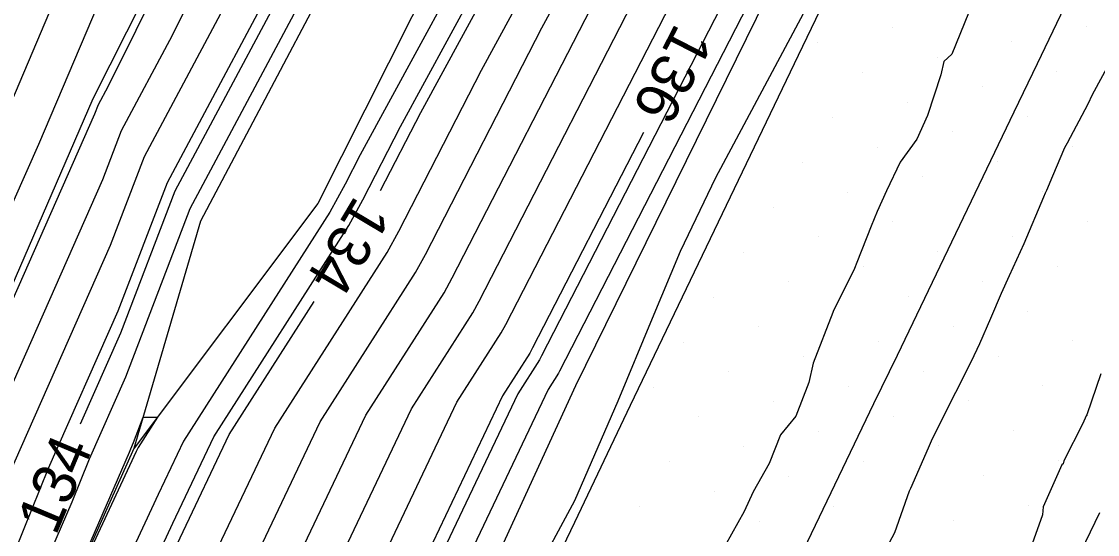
# Model space of a CAD drawing. Extents: x 2354170 to 2357230, y 866100 to 868290.
# Drawn here: x 2355802.09 to 2355851.95, y 867352.62 to 867376.4 of the extents above; entities that cross this region are included whole.
import ezdxf

# ---------------------------------------------------------------- set-up
doc = ezdxf.new("R2010")
doc.units = 0
for name, color, linetype in [('Default', 7, 'Continuous'), ('DTM Contours Major', 7, 'Continuous'), ('DTM Contours Minor', 7, 'Continuous'), ('DTM Contours Minor Text', 7, 'Continuous'), ('Exist DTM Breakline', 7, 'Continuous'), ('Exist DTM Scan Elevation Point', 7, 'Continuous'), ('Exist Roads EOP', 7, 'Continuous'), ('PH Exist DTM Breakline', 7, 'Continuous')]:
    doc.layers.add(name, color=color, linetype=linetype)

msp = doc.modelspace()

# ---------------------------------------------------------------- linework, layer by layer
at = {"layer": 'Default'}
for points in [[(2355818.735, 867368.559), (2355820.597, 867372.184), (2355832.455, 867393.984), (2355832.517, 867394.104), (2355835.082, 867399.791), (2355842.067, 867417.937), (2355850.679, 867437.739), (2355851.467, 867439.368), (2355851.537, 867439.514), (2355861.427, 867458.858)], [(2355839.011, 867444.104), (2355827.661, 867422.232), (2355827.232, 867421.259), (2355817.348, 867400.154), (2355814.284, 867394.563), (2355813.53, 867393.189), (2355805.64, 867377.204), (2355802.878, 867370.694), (2355796.664, 867356.711)], [(2355865.266, 867439.433), (2355852.718, 867413.478), (2355852.394, 867412.733), (2355852.131, 867412.05), (2355840.949, 867387.261), (2355840.68, 867386.737), (2355840.223, 867385.897), (2355827.019, 867360.182), (2355826.97, 867360.091), (2355826.492, 867359.344), (2355816.596, 867338.51), (2355815.988, 867337.203), (2355815.136, 867335.352), (2355814.851, 867334.526), (2355802.906, 867308.685), (2355802.767, 867308.351), (2355802.635, 867308.069), (2355790.452, 867285.481)], [(2355801.433, 867313.38), (2355810.72, 867333.471), (2355811.757, 867336.471), (2355812.418, 867337.908), (2355814.552, 867342.499), (2355822.27, 867358.745), (2355824.324, 867361.959), (2355824.536, 867362.349), (2355834.616, 867381.979), (2355838.33, 867388.807), (2355838.54, 867389.216), (2355847.26, 867408.547), (2355849.443, 867414.22), (2355852.135, 867420.41), (2355861.324, 867439.414)], [(2355847.567, 867436.514), (2355840.636, 867419.031), (2355839.44, 867418.307), (2355840.149, 867417.529), (2355832.647, 867398.039), (2355831.313, 867395.082), (2355831.28, 867395.019), (2355817.793, 867370.225), (2355817.088, 867368.852), (2355816.385, 867367.564), (2355809.602, 867356.951), (2355808.422, 867354.465), (2355801.706, 867340.024)], [(2355798.487, 867322.769), (2355802.459, 867331.361), (2355804.997, 867338.71), (2355805.277, 867339.319), (2355810.465, 867350.476), (2355813.825, 867357.549), (2355819.031, 867365.696), (2355819.571, 867366.684), (2355823.401, 867374.143), (2355833.63, 867392.949), (2355833.722, 867393.127), (2355837.518, 867401.542), (2355843.543, 867417.193), (2355850.97, 867434.273)], [(2355799.224, 867320.422), (2355804.524, 867331.888), (2355806.687, 867338.15), (2355807.062, 867338.966), (2355811.487, 867348.482), (2355815.936, 867357.848), (2355820.354, 867364.762), (2355820.812, 867365.601), (2355826.204, 867376.102), (2355834.805, 867391.913), (2355834.926, 867392.149), (2355839.953, 867403.293), (2355845.018, 867416.45), (2355851.262, 867430.807)], [(2355799.138, 867341.909), (2355804.437, 867354.136), (2355805.243, 867356.129), (2355806.923, 867359.924), (2355809.908, 867367.726), (2355817.985, 867382.87), (2355818.966, 867384.845), (2355825.579, 867397.388), (2355826.542, 867399.445), (2355834.113, 867417.163), (2355836.885, 867427.054)], [(2355862.335, 867426.217), (2355860.275, 867421.857), (2355857.955, 867417.165), (2355855.714, 867412.631), (2355853.547, 867408.246), (2355851.451, 867404.004), (2355849.423, 867399.898), (2355846.951, 867394.417), (2355844.845, 867390.123), (2355842.892, 867385.904), (2355842.836, 867385.798), (2355840.763, 867381.796), (2355838.794, 867377.665), (2355834.251, 867369.144), (2355832.614, 867365.74), (2355831.317, 867362.633), (2355829.725, 867358.806), (2355827.721, 867354.184), (2355825.75, 867350.528)], [(2355832.999, 867424.422), (2355831.466, 867418.953), (2355827.28, 867409.156), (2355821.127, 867396.015), (2355817.707, 867389.53), (2355812.04, 867378.123), (2355807.777, 867370.128), (2355806.201, 867366.01), (2355801.421, 867355.21)], [(2355826.652, 867424.255), (2355825.407, 867421.435), (2355818.499, 867406.684), (2355811.866, 867394.582), (2355810.236, 867391.608), (2355805.963, 867382.951), (2355799.584, 867367.917)], [(2355800.696, 867315.727), (2355808.655, 867332.943), (2355810.067, 867337.031), (2355810.632, 867338.261), (2355813.53, 867344.493), (2355820.158, 867358.446), (2355823, 867362.894), (2355823.295, 867363.433), (2355831.812, 867380.02), (2355837.155, 867389.843), (2355837.335, 867390.194), (2355844.824, 867406.796), (2355847.968, 867414.963), (2355851.844, 867423.875)], [(2355831.056, 867423.106), (2355830.143, 867419.848), (2355827.649, 867414.011), (2355818.9, 867395.329), (2355817.078, 867391.873), (2355809.068, 867375.75), (2355806.711, 867371.33), (2355805.84, 867369.053), (2355799.51, 867354.751)], [(2355834.055, 867422.575), (2355832.79, 867418.058), (2355826.911, 867404.3), (2355823.353, 867396.702), (2355818.337, 867387.188), (2355815.012, 867380.497), (2355808.843, 867368.927), (2355806.562, 867362.967), (2355803.332, 867355.67), (2355801.782, 867351.838), (2355798.195, 867343.56), (2355797.036, 867340.896), (2355795.101, 867335.539), (2355793.074, 867331.52)], [(2355798.727, 867315.102), (2355799.96, 867318.075), (2355806.59, 867332.416), (2355808.377, 867337.59), (2355808.847, 867338.613), (2355812.509, 867346.488), (2355818.047, 867358.147), (2355821.677, 867363.828), (2355822.054, 867364.517), (2355829.008, 867378.061), (2355835.98, 867390.878), (2355836.131, 867391.172), (2355842.347, 867404.952)], [(2355820.723, 867403.29), (2355816.674, 867394.643), (2355816.448, 867394.216), (2355806.095, 867373.376), (2355805.645, 867372.531), (2355805.479, 867372.096), (2355797.599, 867354.292), (2355797.179, 867353.253), (2355795.464, 867348.348), (2355795.255, 867347.357), (2355794.897, 867346.702), (2355793.032, 867342.386), (2355791.303, 867340.231), (2355787.949, 867333.582), (2355785.116, 867328.972), (2355781.546, 867326.33), (2355779.631, 867323.53), (2355776.965, 867314.334)], [(2355845.981, 867376.78), (2355845.203, 867374.888), (2355844.836, 867374.54), (2355844.688, 867373.923), (2355844.079, 867372.043), (2355843.588, 867370.951), (2355842.813, 867369.883), (2355842.175, 867368.545), (2355841.75, 867367.589), (2355841.464, 867366.911), (2355840.796, 867365.223), (2355840.696, 867364.95), (2355839.702, 867362.949), (2355839.686, 867362.912), (2355838.776, 867360.564), (2355838.572, 867359.662), (2355837.968, 867358.101), (2355837.263, 867357.233), (2355836.743, 867355.913), (2355835.994, 867354.603), (2355835.58, 867353.685), (2355834.699, 867352.107)], [(2355830.909, 867371.258), (2355825.778, 867361.266), (2355825.647, 867361.025), (2355824.381, 867359.044), (2355815.574, 867340.504), (2355814.203, 867337.555), (2355813.447, 867335.911), (2355812.786, 867333.998), (2355802.169, 867311.033), (2355801.525, 867309.478), (2355800.909, 867308.166), (2355790.104, 867288.131), (2355789.011, 867286.088), (2355788.052, 867284.414), (2355787.446, 867282.521), (2355787.012, 867281.509)], [(2355773.446, 867273.053), (2355774.463, 867275.424), (2355777.553, 867285.078), (2355782.442, 867293.612), (2355788.013, 867304.029), (2355790.556, 867308.744), (2355794.07, 867316.24), (2355797.751, 867325.117), (2355800.394, 867330.834), (2355803.307, 867339.269), (2355803.492, 867339.671), (2355809.443, 867352.471), (2355811.713, 867357.25), (2355815.654, 867363.416)], [(2355852.11, 867360.059), (2355851.457, 867358.169), (2355851.432, 867358.116), (2355851.267, 867357.763), (2355850.385, 867356.035), (2355850.356, 867355.9), (2355850.299, 867355.841), (2355849.428, 867353.898), (2355849.407, 867353.53), (2355848.922, 867352.193)], [(2355803.031, 867347.064), (2355807.092, 867356.434), (2355807.154, 867356.588), (2355807.284, 867356.882), (2355807.733, 867358.056), (2355808.387, 867358.053), (2355807.491, 867356.652), (2355807.4, 867356.46), (2355803.031, 867347.064)]]:
    msp.add_lwpolyline(points, dxfattribs=at)
at = {"layer": 'DTM Contours Major'}
for points in [[(2355798.727, 867315.102), (2355799.96, 867318.075), (2355806.59, 867332.416), (2355808.377, 867337.59), (2355808.847, 867338.613), (2355812.509, 867346.488), (2355818.047, 867358.147), (2355821.677, 867363.828), (2355822.054, 867364.517), (2355829.008, 867378.061), (2355835.98, 867390.878), (2355836.131, 867391.172), (2355842.347, 867404.952)], [(2355820.723, 867403.29), (2355816.674, 867394.643), (2355816.448, 867394.216), (2355806.095, 867373.376), (2355805.645, 867372.531), (2355805.479, 867372.096), (2355797.599, 867354.292), (2355797.179, 867353.253), (2355795.464, 867348.348), (2355795.255, 867347.357), (2355794.897, 867346.702), (2355793.032, 867342.386), (2355791.303, 867340.231), (2355787.949, 867333.582), (2355785.116, 867328.972), (2355781.546, 867326.33), (2355779.631, 867323.53), (2355776.965, 867314.334)]]:
    msp.add_lwpolyline(points, dxfattribs=at)
at = {"layer": 'DTM Contours Minor'}
for points in [[(2355891.771, 867537.454), (2355890.854, 867534.681), (2355890.296, 867533.495), (2355878.751, 867513.472), (2355877.667, 867511.323), (2355869.005, 867494.359), (2355864.881, 867485.834), (2355857.319, 867468.464), (2355853.57, 867460.107), (2355846.863, 867447.802), (2355846.203, 867446.369), (2355840.536, 867435.629), (2355835.589, 867426.177), (2355833.231, 867417.76), (2355826.788, 867402.682), (2355824.095, 867396.93), (2355818.546, 867386.407), (2355816.003, 867381.288), (2355809.198, 867368.527), (2355806.682, 867361.953), (2355804.812, 867357.728)], [(2355808.007, 867350.779), (2355809.103, 867353.136), (2355811.01, 867357.15), (2355817.267, 867366.941), (2355817.916, 867368.129), (2355819.662, 867371.531), (2355832.064, 867394.329), (2355832.116, 867394.43), (2355834.27, 867399.207), (2355841.576, 867418.185), (2355850.582, 867438.894), (2355850.809, 867439.365), (2355850.83, 867439.407), (2355861.876, 867461.012), (2355862.578, 867462.4), (2355873.202, 867484.116), (2355873.546, 867484.795), (2355875.342, 867488.274), (2355884.503, 867507.426), (2355884.557, 867507.529), (2355893.996, 867525.602), (2355895.636, 867529.194), (2355896.101, 867530.087)], [(2355854.039, 867418.923), (2355852.524, 867415.789), (2355851.41, 867413.228), (2355850.507, 867410.882), (2355840.146, 867387.913), (2355839.897, 867387.427), (2355838.354, 867384.591), (2355826.192, 867360.904), (2355826.088, 867360.714), (2355825.085, 867359.144), (2355815.915, 867339.839), (2355814.798, 867337.438), (2355814.01, 867335.725), (2355813.474, 867334.174), (2355802.415, 867310.25), (2355801.939, 867309.103)], [(2355852.567, 867374.584), (2355851.707, 867372.992), (2355851.507, 867372.564), (2355850.552, 867370.759), (2355850.428, 867370.54), (2355849.86, 867369.229), (2355849.59, 867368.566), (2355849.534, 867368.434), (2355849.449, 867368.26), (2355848.54, 867366.094), (2355847.86, 867364.605), (2355847.495, 867363.788), (2355846.987, 867362.633), (2355846.487, 867361.457), (2355846.096, 867360.638), (2355845.373, 867359.197), (2355845.081, 867358.627), (2355844.247, 867356.944), (2355844.103, 867356.624), (2355843.28, 867354.751), (2355843.228, 867354.621), (2355842.546, 867352.699), (2355842.298, 867352.238)]]:
    msp.add_lwpolyline(points, dxfattribs=at)
at = {"layer": 'Exist DTM Breakline'}
for points in [[(2355838.339, 867351.926), (2355839.425, 867354.178), (2355840.509, 867356.431), (2355841.593, 867358.683), (2355842.678, 867360.936), (2355843.761, 867363.189), (2355844.843, 867365.443), (2355845.925, 867367.696), (2355847.007, 867369.95), (2355848.09, 867372.203), (2355849.173, 867374.457), (2355850.256, 867376.71), (2355851.339, 867378.963), (2355852.426, 867381.214), (2355853.518, 867383.464), (2355854.609, 867385.713)], [(2355850.985, 867351.392), (2355852.068, 867353.645)]]:
    msp.add_lwpolyline(points, dxfattribs=at)
at = {"layer": 'Exist DTM Scan Elevation Point'}
for p, q in [((2355842.435, 867376.129), (2355842.435, 867376.129)), ((2355851.449, 867376.16), (2355851.449, 867376.16)), ((2355838.97, 867375.423), (2355838.97, 867375.423)), ((2355847.984, 867375.455), (2355847.984, 867375.455)), ((2355844.52, 867374.749), (2355844.52, 867374.749)), ((2355841.055, 867374.044), (2355841.055, 867374.044)), ((2355850.069, 867374.075), (2355850.069, 867374.075)), ((2355846.605, 867373.37), (2355846.605, 867373.37)), ((2355843.14, 867372.664), (2355843.14, 867372.664)), ((2355839.676, 867371.959), (2355839.676, 867371.959)), ((2355848.69, 867371.99), (2355848.69, 867371.99)), ((2355845.225, 867371.285), (2355845.225, 867371.285)), ((2355841.761, 867370.579), (2355841.761, 867370.579)), ((2355850.775, 867370.611), (2355850.775, 867370.611)), ((2355838.297, 867369.874), (2355838.297, 867369.874)), ((2355847.31, 867369.905), (2355847.31, 867369.905)), ((2355843.846, 867369.2), (2355843.846, 867369.2)), ((2355840.382, 867368.494), (2355840.382, 867368.494)), ((2355849.395, 867368.526), (2355849.395, 867368.526)), ((2355836.917, 867367.789), (2355836.917, 867367.789)), ((2355842.466, 867367.115), (2355842.466, 867367.115)), ((2355851.48, 867367.147), (2355851.48, 867367.147)), ((2355839.002, 867366.409), (2355839.002, 867366.409)), ((2355848.016, 867366.441), (2355848.016, 867366.441)), ((2355835.538, 867365.704), (2355835.538, 867365.704)), ((2355844.551, 867365.735), (2355844.551, 867365.735)), ((2355850.101, 867365.062), (2355850.101, 867365.062)), ((2355841.087, 867365.03), (2355841.087, 867365.03)), ((2355837.623, 867364.324), (2355837.623, 867364.324)), ((2355846.636, 867364.356), (2355846.636, 867364.356)), ((2355834.158, 867363.619), (2355834.158, 867363.619)), ((2355843.172, 867363.65), (2355843.172, 867363.65)), ((2355839.708, 867362.945), (2355839.708, 867362.945)), ((2355848.721, 867362.977), (2355848.721, 867362.977)), ((2355836.243, 867362.239), (2355836.243, 867362.239)), ((2355845.257, 867362.271), (2355845.257, 867362.271)), ((2355841.793, 867361.565), (2355841.793, 867361.565)), ((2355850.806, 867361.597), (2355850.806, 867361.597)), ((2355832.779, 867361.534), (2355832.779, 867361.534)), ((2355838.328, 867360.86), (2355838.328, 867360.86)), ((2355847.342, 867360.892), (2355847.342, 867360.892)), ((2355834.864, 867360.154), (2355834.864, 867360.154)), ((2355843.878, 867360.186), (2355843.878, 867360.186)), ((2355831.399, 867359.449), (2355831.399, 867359.449)), ((2355840.413, 867359.48), (2355840.413, 867359.48)), ((2355849.427, 867359.512), (2355849.427, 867359.512)), ((2355836.949, 867358.775), (2355836.949, 867358.775)), ((2355845.963, 867358.807), (2355845.963, 867358.807)), ((2355833.484, 867358.069), (2355833.484, 867358.069)), ((2355842.498, 867358.101), (2355842.498, 867358.101)), ((2355851.512, 867358.133), (2355851.512, 867358.133)), ((2355839.034, 867357.395), (2355839.034, 867357.395)), ((2355848.048, 867357.427), (2355848.048, 867357.427)), ((2355835.569, 867356.69), (2355835.569, 867356.69)), ((2355844.583, 867356.722), (2355844.583, 867356.722)), ((2355832.105, 867355.984), (2355832.105, 867355.984)), ((2355841.119, 867356.016), (2355841.119, 867356.016)), ((2355850.133, 867356.048), (2355850.133, 867356.048)), ((2355837.654, 867355.311), (2355837.654, 867355.311)), ((2355846.668, 867355.342), (2355846.668, 867355.342)), ((2355834.19, 867354.605), (2355834.19, 867354.605)), ((2355843.204, 867354.637), (2355843.204, 867354.637)), ((2355830.725, 867353.899), (2355830.725, 867353.899)), ((2355839.739, 867353.931), (2355839.739, 867353.931)), ((2355848.753, 867353.963), (2355848.753, 867353.963)), ((2355836.275, 867353.226), (2355836.275, 867353.226)), ((2355845.289, 867353.257), (2355845.289, 867353.257))]:
    msp.add_line(p, q, dxfattribs=at)
at = {"layer": 'Exist Roads EOP'}
msp.add_lwpolyline([(2355861.557, 867423.456), (2355858.944, 867418.054), (2355856.332, 867412.653), (2355853.721, 867407.25), (2355851.111, 867401.848), (2355848.501, 867396.445), (2355845.892, 867391.042), (2355843.285, 867385.638), (2355840.68, 867380.233), (2355838.078, 867374.827), (2355835.48, 867369.419), (2355832.886, 867364.008), (2355830.296, 867358.596), (2355827.711, 867353.181), (2355825.129, 867347.765), (2355822.549, 867342.349), (2355819.969, 867336.932), (2355817.388, 867331.515), (2355814.805, 867326.099), (2355812.219, 867320.685), (2355809.629, 867315.273), (2355807.038, 867309.861), (2355804.445, 867304.451), (2355801.851, 867299.04)], dxfattribs=at)
at = {"layer": 'PH Exist DTM Breakline'}
for points in [[(2355973.922, 867720.643), (2355969.534, 867709.807), (2355966.687, 867702.583), (2355958.23, 867686.772), (2355950.096, 867669.883), (2355938.291, 867644.841), (2355925.249, 867618.371), (2355916.727, 867601.502), (2355907.674, 867582.575), (2355899.608, 867565.747), (2355888.032, 867541.936), (2355877.192, 867520.134), (2355870.355, 867504.604), (2355857.704, 867478.18), (2355842.117, 867447.436), (2355828.192, 867421.167), (2355816.36, 867394.546), (2355805.393, 867372.815), (2355797.329, 867354.227), (2355796.217, 867347.02), (2355793.881, 867341.466)], [(2355733.904, 867164.206), (2355765.776, 867230.345), (2355778.661, 867257.301), (2355790.614, 867284.252), (2355803.107, 867308.043), (2355817.409, 867336.922), (2355827.772, 867359.525), (2355841.278, 867386.994), (2355852.798, 867412.529), (2355867.28, 867441.904), (2355883.374, 867474.253), (2355896.796, 867502.102), (2355908.86, 867526.367), (2355922.081, 867554.096), (2355936.076, 867582.784), (2355949.187, 867610.376), (2355961.672, 867635.798), (2355976.85, 867667.702), (2355992.257, 867701.069), (2355996.148, 867709.73)], [(2355968.403, 867692.386), (2355962.987, 867676.785), (2355955.408, 867659.881), (2355946.722, 867640.25), (2355936.592, 867618.412), (2355923.439, 867591.806), (2355909.762, 867562.74), (2355893.514, 867529.648), (2355882.775, 867508.319), (2355872.144, 867486.299), (2355861.582, 867462.049), (2355850.542, 867439.363), (2355840.675, 867418.639), (2355830.007, 867396.141), (2355815.831, 867367.955), (2355807.314, 867356.627)], [(2355677.815, 867084.975), (2355685.547, 867103.916), (2355695.671, 867123.567), (2355705.448, 867145.837), (2355707.937, 867155.486), (2355712.188, 867165.902), (2355715.773, 867173.905), (2355743.217, 867225.312), (2355754.664, 867247.835), (2355760.68, 867259.91), (2355762.17, 867266.141), (2355767.769, 867277.123), (2355771.411, 867283.401), (2355777.779, 867297.336), (2355783.987, 867310.399), (2355788.775, 867318.885), (2355796.286, 867329.785), (2355800.026, 867340.356), (2355807.314, 867356.627), (2355810.405, 867367.165), (2355819.229, 867383.864), (2355826.406, 867397.642), (2355834.416, 867416.958), (2355839.636, 867428.918)]]:
    msp.add_lwpolyline(points, dxfattribs=at)

# ---------------------------------------------------------------- texts
at = {"layer": 'Default'}
for s, rotation, p in [('136', 242.8213, (2355832.415, 867376.38)), ('134', 239.0704, (2355817.565, 867368.383))]:
    msp.add_text(s, height=2, rotation=rotation, dxfattribs=at).set_placement(p)
at = {"layer": 'DTM Contours Minor Text'}
msp.add_text('134', height=2, rotation=67.2325, dxfattribs=at).set_placement((2355803.679, 867352.517))

doc.saveas('drawing.dxf')
